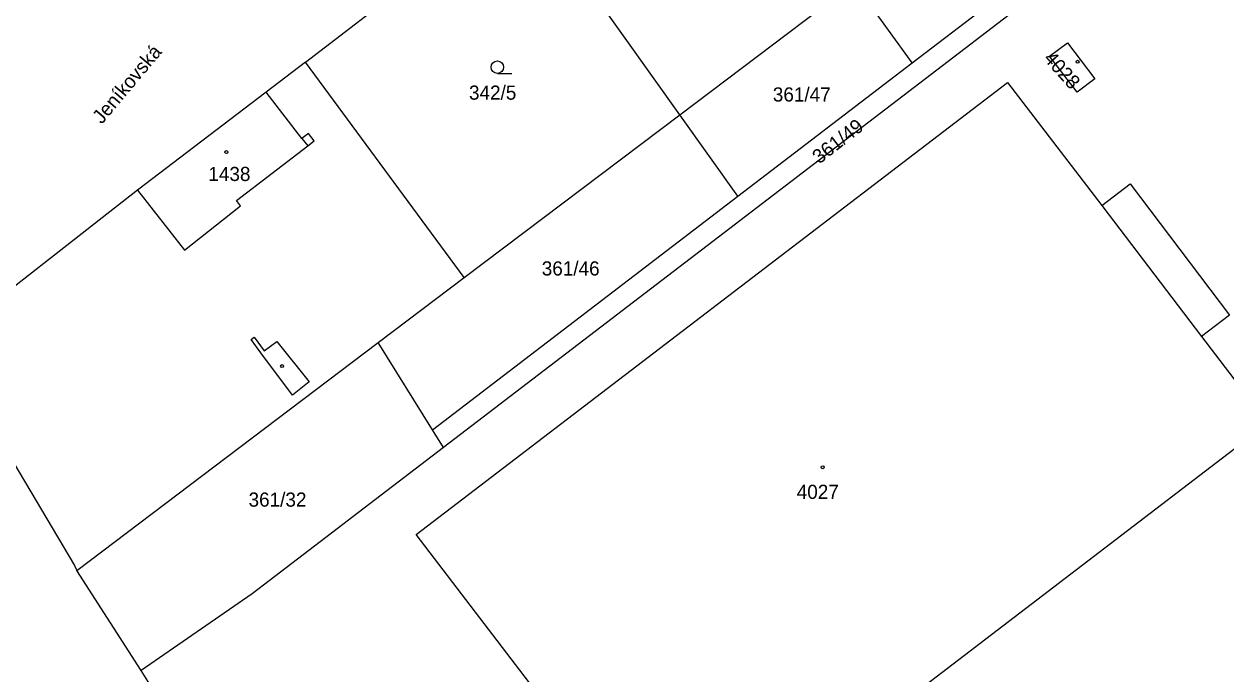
# Model space of a CAD drawing. Extents: x -679220 to -673243, y -1075091 to -1066557.
# Drawn here: x -675742.5 to -675598.1, y -1072555.7 to -1072477.7 of the extents above; entities that cross this region are included whole.
import ezdxf

# ---------------------------------------------------------------- set-up
doc = ezdxf.new("R2010")
doc.units = 0
for name, color, linetype in [('Hranice parcel', 7, 'Continuous'), ('Parcelní čísla', 7, 'Continuous'), ('Pop  PČ popisy', 7, 'Continuous'), ('Vnitřní kresba', 7, 'Continuous'), ('Značky budov', 7, 'Continuous'), ('Značky kultur', 7, 'Continuous')]:
    doc.layers.add(name, color=color, linetype=linetype)

msp = doc.modelspace()

# ---------------------------------------------------------------- linework, layer by layer
at = {"layer": 'Hranice parcel'}
for p, q in [((-675663.69, -1072488.56), (-675682.54, -1072462.08)), ((-675635.77, -1072482.33), (-675614.33, -1072465.93)), ((-675708.65, -1072482.25), (-675691.14, -1072468.83)), ((-675612.87, -1072467.95), (-675692.06, -1072528.55)), ((-675663.69, -1072488.56), (-675642.71, -1072472.71)), ((-675635.77, -1072482.33), (-675642.71, -1072472.71)), ((-675689.59, -1072508.13), (-675708.65, -1072482.25)), ((-675656.72, -1072498.35), (-675635.77, -1072482.33)), ((-675689.59, -1072508.13), (-675663.69, -1072488.56)), ((-675656.72, -1072498.35), (-675663.69, -1072488.56)), ((-675693.37, -1072526.44), (-675656.72, -1072498.35)), ((-675699.92, -1072515.94), (-675689.59, -1072508.13)), ((-675736.11, -1072543.3), (-675699.92, -1072515.94)), ((-675693.37, -1072526.44), (-675699.92, -1072515.94)), ((-675692.06, -1072528.55), (-675693.37, -1072526.44)), ((-675728.38, -1072555.32), (-675736.11, -1072543.3))]:
    msp.add_line(p, q, dxfattribs=at)
for points in [[(-675617.11, -1072479.92), (-675613.81, -1072484.26), (-675615.95, -1072485.86), (-675619.25, -1072481.52), (-675617.11, -1072479.92)], [(-675708.65, -1072482.25), (-675713.36, -1072485.87), (-675728.81, -1072497.64), (-675752.3, -1072515.97)], [(-675667.06, -1072576), (-675695.35, -1072538.98), (-675624.32, -1072484.68), (-675612.98, -1072499.47), (-675609.59, -1072496.88), (-675597.62, -1072512.63), (-675601, -1072515.19), (-675594.8, -1072523.34)], [(-675752.3, -1072515.97), (-675736.4, -1072542.72), (-675736.11, -1072543.3)], [(-675594.8, -1072523.34), (-675593.03, -1072525.66), (-675664.03, -1072579.96), (-675667.06, -1072576)], [(-675692.06, -1072528.55), (-675715.03, -1072546.12), (-675728.38, -1072555.32)], [(-675701.72, -1072600.24), (-675708.95, -1072587.93), (-675718.18, -1072571.67), (-675728.38, -1072555.32)]]:
    msp.add_lwpolyline(points, dxfattribs=at)
at = {"layer": 'Vnitřní kresba'}
for p, q in [((-675709.07, -1072491.43), (-675713.36, -1072485.87)), ((-675708.29, -1072490.83), (-675709.07, -1072491.43)), ((-675709.07, -1072491.43), (-675708.38, -1072492.32)), ((-675708.38, -1072492.32), (-675707.6, -1072491.72)), ((-675707.6, -1072491.72), (-675708.29, -1072490.83)), ((-675716.94, -1072498.87), (-675708.38, -1072492.32)), ((-675728.81, -1072497.64), (-675723.18, -1072504.82)), ((-675716.43, -1072499.52), (-675716.94, -1072498.87)), ((-675723.18, -1072504.82), (-675716.43, -1072499.52)), ((-675612.98, -1072499.47), (-675601, -1072515.19)), ((-675715.16, -1072515.56), (-675714.79, -1072515.3)), ((-675713.99, -1072517.18), (-675715.16, -1072515.56)), ((-675714.79, -1072515.3), (-675713.62, -1072516.92)), ((-675713.62, -1072516.92), (-675712.1, -1072515.82)), ((-675712.1, -1072515.82), (-675708.22, -1072520.67)), ((-675710.2, -1072522.25), (-675713.99, -1072517.18)), ((-675708.22, -1072520.67), (-675710.2, -1072522.25))]:
    msp.add_line(p, q, dxfattribs=at)
at = {"layer": 'Značky budov'}
for centre in [(-675615.89, -1072482.2), (-675718.15, -1072493.05), (-675711.46, -1072518.76), (-675646.51, -1072530.92)]:
    msp.add_circle(centre, 0.175, dxfattribs=at)
at = {"layer": 'Značky kultur'}
msp.add_line((-675685.59, -1072483.61), (-675683.84, -1072483.61), dxfattribs=at)
msp.add_circle((-675685.59, -1072482.86), 0.75, dxfattribs=at)

# ---------------------------------------------------------------- texts
at = {"layer": 'Parcelní čísla'}
for s, rotation, p in [('4028', 312, (-675620.07, -1072481.89)), ('361/49', 38, (-675646.92, -1072494.55))]:
    msp.add_text(s, height=1.7, rotation=rotation, dxfattribs=at).set_placement(p)
for s, p in [('342/5', (-675689, -1072486.76)), ('361/47', (-675652.5, -1072486.98)), ('1438', (-675720.31, -1072496.53)), ('361/46', (-675680.26, -1072507.88)), ('361/32', (-675715.48, -1072535.65)), ('4027', (-675649.63, -1072534.72))]:
    msp.add_text(s, height=1.7, dxfattribs=at).set_placement(p)
at = {"layer": 'Pop  PČ popisy'}
msp.add_text('Jeníkovská', height=1.7, rotation=50, dxfattribs=at).set_placement((-675733.11, -1072489.78))

doc.saveas('drawing.dxf')
